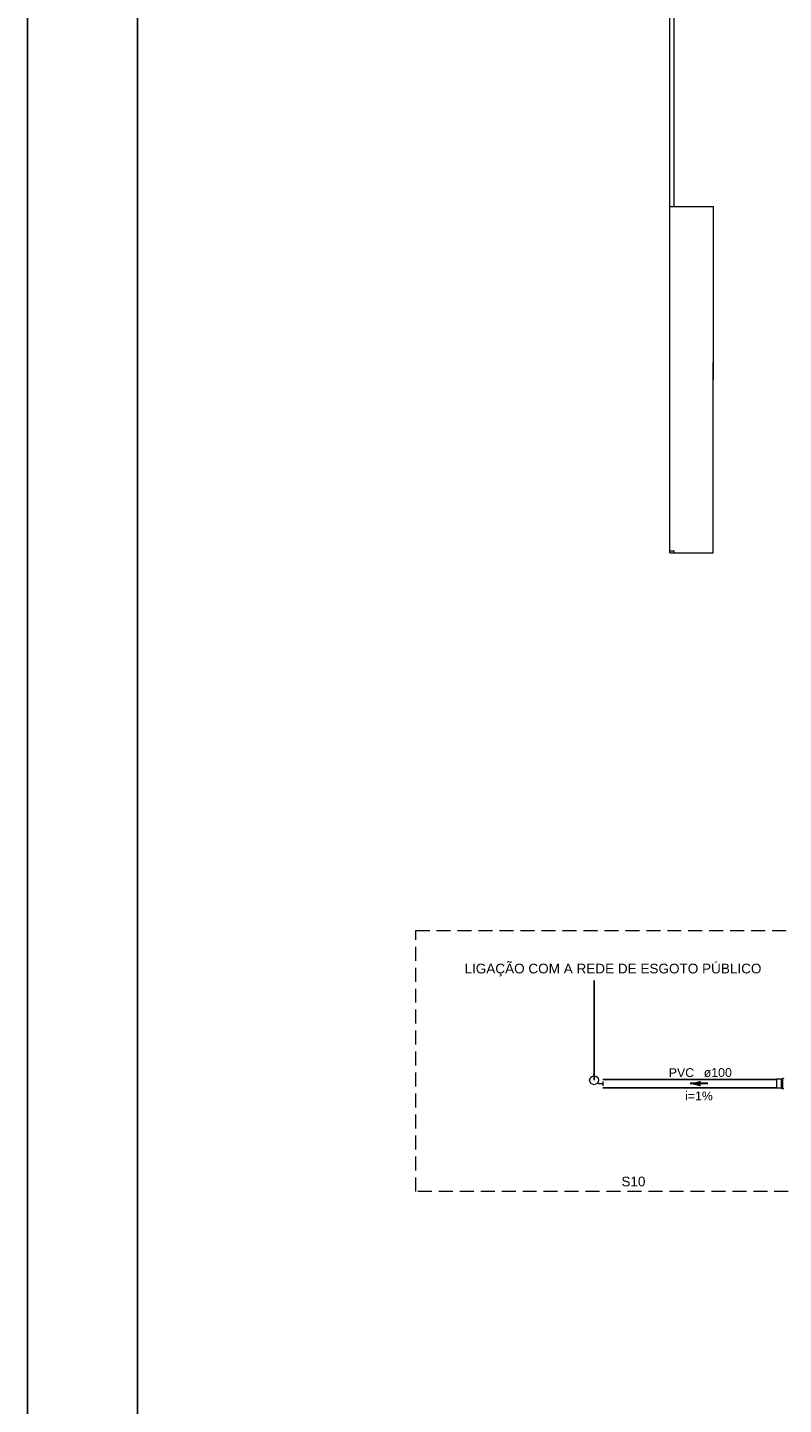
# Model space of a CAD drawing. Header units: millimetres. Extents: x 321 to 585, y -277 to 9.
# Tile 651 of 656: x 322 to 339, y -42 to -11. Entities that reach past the tile are written whole.
import ezdxf

# ---------------------------------------------------------------- set-up
doc = ezdxf.new("R2010")
doc.units = ezdxf.units.MM
doc.header["$MEASUREMENT"] = 0
doc.linetypes.add('HIDDEN2', pattern=[0.47625, 0.3175, -0.15875])
doc.linetypes.add('NULL', pattern=[0])
for name, color, linetype, lineweight in [('Cotas', 1, 'Continuous', 0), ('DI-Detalhes', 5, 'HIDDEN2', 9), ('IFC-Laje-Contorno', 134, 'Continuous', 5), ('IFC-Parede padrão-Contorno', 44, 'Continuous', 5), ('Simbolos', 5, 'Continuous', 20), ('Simbolos_int', 2, 'Continuous', 15), ('Textos', 7, 'Continuous', 9), ('TQ-Condutos', 3, 'Continuous', 25), ('TQ-Conexões', 9, 'Continuous', 18), ('TQ-Sentido conduto', 9, 'Continuous', 30), ('TQ-Textos conduto', 7, 'Continuous', 9)]:
    doc.layers.add(name, color=color, linetype=linetype, lineweight=lineweight)
doc.layers.add('SEDUC_MARF', color=1, linetype='Continuous')
doc.layers.add('SEDUC_MARGG', color=7, linetype='Continuous')
doc.styles.add('Arial', font='arial.ttf')
doc.dimstyles.get("Standard").update_dxf_attribs({"dimtxt": 0.18, "dimasz": 0.18, "dimexe": 0.18, "dimexo": 0.0625, "dimgap": 0.09, "dimtad": 0, "dimtih": 1, "dimtoh": 1, "dimdec": 4, "dimzin": 0, "dimdsep": 46, "dimtxsty": 'Standard', "dimcen": 0.09, "dimadec": 0, "dimazin": 0, "dimtfac": 1, "dimtdec": 4, "dimtofl": 0, "dimtmove": 0, "dimatfit": 3, "dimfxl": 1, "dimtolj": 1, "dimtzin": 0, "dimarcsym": 0})

msp = doc.modelspace()

# ---------------------------------------------------------------- hatches: boundary and pattern name
at = {"layer": 'TQ-Sentido conduto', "linetype": 'Continuous'}
msp.add_hatch(color=7, dxfattribs=at).paths.add_polyline_path([(337.267, -34.744), (337.508, -34.809), (337.508, -34.679)])

# ---------------------------------------------------------------- linework, layer by layer
at = {"layer": 'DI-Detalhes'}
msp.add_lwpolyline([(331.034, -31.263), (340.925, -31.263), (340.925, -37.19), (331.034, -37.19), (331.034, -31.263)], dxfattribs=at)
at = {"layer": 'IFC-Laje-Contorno', "color": 7, "lineweight": 5}
for p, q in [((336.904, -14.815), (336.904, 2.677)), ((336.904, -14.815), (336.904, -14.211)), ((336.804, -22.687), (336.804, -14.815)), ((336.804, -14.815), (337.036, -14.816)), ((336.903, -14.815), (337.794, -14.819)), ((336.904, -14.815), (337.299, -14.817)), ((336.904, -14.815), (336.941, -14.816)), ((336.904, -14.815), (336.909, -14.815)), ((336.904, -14.815), (337.794, -14.819)), ((336.904, -14.815), (337.299, -14.817)), ((336.941, -14.816), (337.299, -14.817)), ((337.299, -14.817), (337.794, -14.819)), ((337.299, -14.817), (337.794, -14.819)), ((337.745, -14.819), (337.794, -14.819)), ((337.771, -14.819), (337.794, -14.819)), ((337.782, -14.819), (337.794, -14.819)), ((337.793, -22.687), (337.794, -14.819)), ((337.793, -22.687), (337.794, -14.819)), ((337.793, -22.687), (337.794, -14.819)), ((337.793, -21.895), (337.794, -14.819)), ((336.804, -22.687), (336.904, -22.687)), ((336.904, -22.687), (337.793, -22.687)), ((336.904, -22.687), (336.941, -22.687)), ((336.904, -22.687), (337.793, -22.687)), ((336.904, -22.687), (336.941, -22.687)), ((336.904, -22.687), (336.914, -22.687)), ((336.941, -22.687), (337.793, -22.687))]:
    msp.add_line(p, q, dxfattribs=at)
at = {"layer": 'IFC-Parede padrão-Contorno', "color": 7, "lineweight": 5}
for p, q in [((336.804, -14.815), (336.804, 2.677)), ((336.804, -14.815), (336.904, -14.815)), ((336.804, -22.644), (336.904, -22.644)), ((336.904, -22.687), (336.904, -22.644))]:
    msp.add_line(p, q, dxfattribs=at)
at = {"layer": 'SEDUC_MARF', "color": 7}
msp.add_lwpolyline([(441.119, 8.86), (322.219, 8.86), (322.219, -75.24), (441.119, -75.24)], close=True, dxfattribs=at)
at = {"layer": 'SEDUC_MARGG'}
msp.add_lwpolyline([(324.719, -74.24), (440.119, -74.24), (440.119, 7.86), (324.719, 7.86), (324.719, -74.24)], dxfattribs=at)
at = {"layer": 'Simbolos'}
for p, q in [((339.335, -34.638), (339.23, -34.638)), ((339.359, -34.638), (339.335, -34.638)), ((339.335, -34.638), (339.335, -34.638)), ((339.362, -34.631), (339.361, -34.636)), ((339.383, -34.629), (339.364, -34.629)), ((339.385, -34.63), (339.386, -34.636)), ((339.335, -34.85), (339.23, -34.85)), ((339.335, -34.851), (339.335, -34.85)), ((339.359, -34.851), (339.335, -34.851)), ((339.362, -34.858), (339.361, -34.853)), ((339.383, -34.859), (339.364, -34.859)), ((339.385, -34.858), (339.386, -34.852))]:
    msp.add_line(p, q, dxfattribs=at)
for points in [[(339.359, -34.638), (339.36, -34.638), (339.36, -34.638), (339.36, -34.637), (339.36, -34.637), (339.361, -34.637), (339.361, -34.637), (339.361, -34.637), (339.361, -34.636), (339.361, -34.636)], [(339.364, -34.629), (339.363, -34.629), (339.363, -34.629), (339.363, -34.629), (339.362, -34.629), (339.362, -34.63), (339.362, -34.63), (339.362, -34.63), (339.362, -34.63), (339.362, -34.631)], [(339.385, -34.63), (339.384, -34.63), (339.384, -34.63), (339.384, -34.63), (339.384, -34.629), (339.384, -34.629), (339.383, -34.629), (339.383, -34.629), (339.383, -34.629), (339.383, -34.629)], [(339.361, -34.853), (339.361, -34.852), (339.361, -34.852), (339.361, -34.852), (339.361, -34.851), (339.36, -34.851), (339.36, -34.851), (339.36, -34.851), (339.36, -34.851), (339.359, -34.851)], [(339.362, -34.858), (339.362, -34.858), (339.362, -34.858), (339.362, -34.859), (339.362, -34.859), (339.362, -34.859), (339.363, -34.859), (339.363, -34.859), (339.363, -34.859), (339.364, -34.859)], [(339.383, -34.859), (339.383, -34.859), (339.383, -34.859), (339.383, -34.859), (339.384, -34.859), (339.384, -34.859), (339.384, -34.859), (339.384, -34.859), (339.384, -34.858), (339.385, -34.858)]]:
    msp.add_lwpolyline(points, dxfattribs=at)
at = {"layer": 'Simbolos_int'}
for p, q in [((339.23, -34.638), (339.23, -34.85)), ((339.335, -34.638), (339.335, -34.85)), ((339.361, -34.638), (339.361, -34.851))]:
    msp.add_line(p, q, dxfattribs=at)
at = {"layer": 'TQ-Condutos'}
for p, q in [((339.23, -34.646), (335.286, -34.646)), ((339.23, -34.842), (335.286, -34.842))]:
    msp.add_line(p, q, dxfattribs=at)
at = {"layer": 'TQ-Conexões'}
for p, q in [((335.286, -34.694), (335.286, -34.794)), ((335.186, -34.744), (335.286, -34.744))]:
    msp.add_line(p, q, dxfattribs=at)
msp.add_circle((335.085, -34.667), 0.1, dxfattribs=at)
at = {"layer": 'TQ-Sentido conduto'}
msp.add_lwpolyline([(337.667, -34.744), (337.267, -34.744)], dxfattribs=at)

# ---------------------------------------------------------------- texts
at = {"layer": 'Textos', "linetype": 'NULL', "char_height": 0.22, "style": 'Arial'}
for s, insert, width, attachment_point, line_spacing_factor in [('LIGAÇÃO COM A REDE DE ESGOTO PÚBLICO', (332.142, -32.163), 13.53412, 4, 0.9), ('S10', (335.979, -37.08), 1.09363, 8, 0.6)]:
    msp.add_mtext(s, dxfattribs=dict(at, insert=insert, width=width, attachment_point=attachment_point, line_spacing_factor=line_spacing_factor))
at = {"layer": 'TQ-Textos conduto', "linetype": 'NULL', "char_height": 0.2, "line_spacing_factor": 0.6, "style": 'Arial'}
for s, insert, width, attachment_point in [('PVC', (337.357, -34.596), 1.14939, 9), ('ø100', (337.577, -34.596), 1.27348, 7), ('i=1%', (337.467, -35.125), 1.25793, 8)]:
    msp.add_mtext(s, dxfattribs=dict(at, insert=insert, width=width, attachment_point=attachment_point))

# ---------------------------------------------------------------- leaders
at = {"layer": 'Cotas'}
msp.add_leader([(335.085, -34.667), (335.085, -32.397)], dimstyle='Standard', override={"dimasz": 0.15}, dxfattribs=at)

doc.saveas('drawing.dxf')
